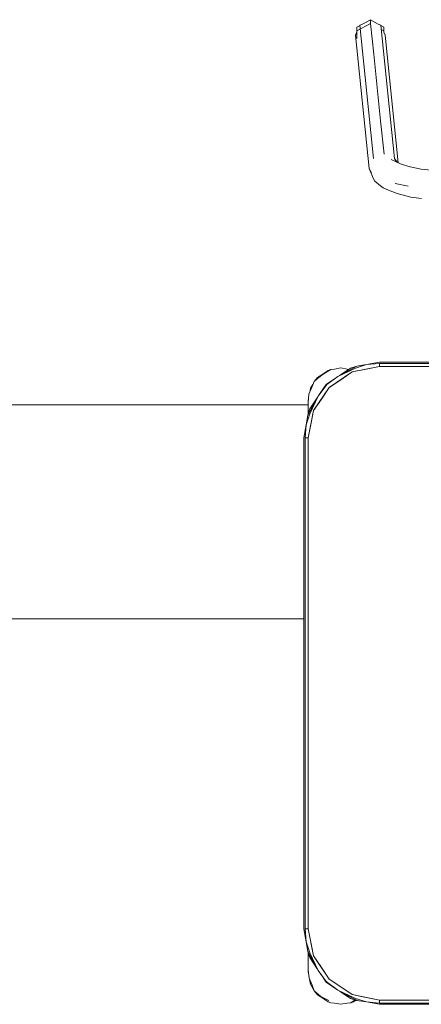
# Model space of a CAD drawing. Header units: millimetres. Extents: x -261 to 187, y -214 to 106.
# Tile 396 of 656: x -190.81 to -190.529, y -75.734 to -75.044. Entities that reach past the tile are written whole.
import ezdxf

# ---------------------------------------------------------------- set-up
doc = ezdxf.new("R2010")
doc.units = ezdxf.units.MM
doc.header["$LTSCALE"] = 0.005
doc.header["$MEASUREMENT"] = 0
doc.layers.add('IFC-Elemento de mobília-Contorno', color=9, linetype='Continuous', lineweight=5)
doc.layers.add('IFC-Viga-Contorno', color=9, linetype='Continuous', lineweight=5)

msp = doc.modelspace()

# ---------------------------------------------------------------- linework, layer by layer
at = {"layer": 'IFC-Elemento de mobília-Contorno', "lineweight": 5}
for p, q in [((-190.57397, -75.05185), (-190.56454, -75.04659)), ((-190.57397, -75.04926), (-190.57211, -75.04822)), ((-190.57211, -75.04822), (-190.57195, -75.04785)), ((-190.57195, -75.04785), (-190.57006, -75.04707)), ((-190.57195, -75.04785), (-190.56227, -75.14129)), ((-190.57006, -75.04707), (-190.56454, -75.044)), ((-190.56454, -75.04659), (-190.56454, -75.044)), ((-190.56454, -75.044), (-190.55904, -75.04707)), ((-190.56454, -75.04659), (-190.56445, -75.04664)), ((-190.56445, -75.04664), (-190.56221, -75.06823)), ((-190.55904, -75.04707), (-190.55732, -75.04775)), ((-190.55732, -75.04775), (-190.54764, -75.14119)), ((-190.55732, -75.04775), (-190.55716, -75.04812)), ((-190.55716, -75.04812), (-190.55512, -75.04926)), ((-190.57498, -75.05495), (-190.57397, -75.05259)), ((-190.57498, -75.05495), (-190.5653, -75.14839)), ((-190.57397, -75.05185), (-190.57397, -75.04926)), ((-190.57397, -75.0573), (-190.57397, -75.05185)), ((-190.557, -75.0508), (-190.55512, -75.05185)), ((-190.55512, -75.05286), (-190.55512, -75.04926)), ((-190.55512, -75.05185), (-190.55512, -75.04926)), ((-190.55512, -75.05286), (-190.55512, -75.05185)), ((-190.55512, -75.05286), (-190.55429, -75.05481)), ((-190.55429, -75.05481), (-190.54502, -75.14434)), ((-190.56221, -75.06823), (-190.55979, -75.09159)), ((-190.55979, -75.09159), (-190.55738, -75.11495)), ((-190.55738, -75.11495), (-190.55496, -75.13831)), ((-190.55006, -75.14197), (-190.54288, -75.14535)), ((-190.54764, -75.14119), (-190.54588, -75.14381)), ((-190.54731, -75.14274), (-190.54544, -75.14414)), ((-190.5653, -75.14839), (-190.56388, -75.15131)), ((-190.5653, -75.14839), (-190.56227, -75.15545)), ((-190.54288, -75.14535), (-190.53678, -75.14721)), ((-190.53678, -75.14721), (-190.52905, -75.14868)), ((-190.52905, -75.14868), (-190.51955, -75.14971)), ((-190.56227, -75.15545), (-190.56151, -75.15725)), ((-190.56151, -75.15725), (-190.55754, -75.16054)), ((-190.54709, -75.15892), (-190.53801, -75.16076)), ((-190.55754, -75.16054), (-190.55569, -75.16186)), ((-190.55569, -75.16186), (-190.55196, -75.16358)), ((-190.55196, -75.16358), (-190.54584, -75.16587)), ((-190.54584, -75.16587), (-190.5362, -75.16835)), ((-190.5362, -75.16835), (-190.52871, -75.16927)), ((-190.59778, -75.29234), (-190.59405, -75.28985)), ((-190.59771, -75.29253), (-190.59236, -75.28922)), ((-190.59405, -75.28985), (-190.59236, -75.28922)), ((-190.59236, -75.28922), (-190.58965, -75.28897)), ((-190.58965, -75.28897), (-190.58525, -75.2881)), ((-190.58743, -75.294), (-190.57402, -75.28685)), ((-190.58743, -75.294), (-190.57503, -75.28817)), ((-190.5862, -75.29335), (-190.57841, -75.28814)), ((-190.58525, -75.2881), (-190.58085, -75.28897)), ((-190.58085, -75.28897), (-190.5798, -75.28907)), ((-190.57841, -75.28814), (-190.57402, -75.28685)), ((-190.57726, -75.29091), (-190.55812, -75.2871)), ((-190.57726, -75.29091), (-190.56982, -75.28943)), ((-190.57503, -75.28817), (-190.5673, -75.28573)), ((-190.57402, -75.28685), (-190.5673, -75.28573)), ((-190.56982, -75.28943), (-190.55812, -75.2871)), ((-190.5673, -75.28573), (-190.55812, -75.28411)), ((-190.5673, -75.28573), (-190.55812, -75.28498)), ((-190.55812, -75.28411), (-190.06412, -75.28411)), ((-190.55812, -75.28498), (-190.06412, -75.28498)), ((-190.55812, -75.2871), (-190.55812, -75.28498)), ((-190.55812, -75.2871), (-190.55812, -75.28604)), ((-190.55812, -75.2871), (-190.06412, -75.2871)), ((-190.60386, -75.29758), (-190.60151, -75.29483)), ((-190.60386, -75.29758), (-190.60151, -75.29553)), ((-190.60151, -75.29483), (-190.59778, -75.29234)), ((-190.60151, -75.29553), (-190.59771, -75.29253)), ((-190.5956, -75.29963), (-190.5896, -75.29561)), ((-190.59517, -75.29976), (-190.58743, -75.294)), ((-190.59348, -75.30175), (-190.57726, -75.29091)), ((-190.59348, -75.30175), (-190.58537, -75.29633)), ((-190.58537, -75.29633), (-190.57726, -75.29091)), ((-190.60763, -75.3064), (-190.60539, -75.30108)), ((-190.60703, -75.30498), (-190.6065, -75.3023)), ((-190.6065, -75.3023), (-190.60483, -75.2998)), ((-190.60539, -75.30108), (-190.60386, -75.29758)), ((-190.60432, -75.31797), (-190.59348, -75.30175)), ((-190.60123, -75.3078), (-190.59517, -75.29976)), ((-190.59978, -75.30588), (-190.5956, -75.29963)), ((-190.5989, -75.30986), (-190.59348, -75.30175)), ((-190.60837, -75.32121), (-190.60123, -75.3078)), ((-190.60825, -75.3123), (-190.60763, -75.3064)), ((-190.60825, -75.3111), (-190.60798, -75.30975)), ((-190.60825, -75.3111), (-190.60806, -75.31052)), ((-190.60825, -75.3111), (-190.60806, -75.31053)), ((-190.60709, -75.31682), (-190.60187, -75.30901)), ((-190.60706, -75.32019), (-190.60123, -75.3078)), ((-190.60432, -75.31797), (-190.5989, -75.30986)), ((-190.60123, -75.3078), (-190.59973, -75.3058)), ((-190.60837, -75.32121), (-190.60709, -75.31682)), ((-190.60825, -75.31608), (-190.60825, -75.3111)), ((-190.60825, -75.3135), (-190.60825, -75.3123)), ((-190.60825, -75.31479), (-190.60825, -75.3135)), ((-190.60825, -75.31608), (-190.60825, -75.31479)), ((-190.60825, -75.32079), (-190.60825, -75.31608)), ((-190.6095, -75.32793), (-190.60706, -75.32019)), ((-190.6095, -75.32793), (-190.60837, -75.32121)), ((-190.60837, -75.32121), (-190.60772, -75.32001)), ((-190.60825, -75.32079), (-190.60825, -75.31908)), ((-190.60812, -75.3371), (-190.60432, -75.31797)), ((-190.6058, -75.32541), (-190.60432, -75.31797)), ((-190.61112, -75.3371), (-190.6095, -75.32793)), ((-190.61025, -75.3371), (-190.6095, -75.32793)), ((-190.60812, -75.3371), (-190.6058, -75.32541)), ((-190.61112, -75.6811), (-190.61112, -75.3371)), ((-190.61025, -75.6811), (-190.61025, -75.3371)), ((-190.61025, -75.3371), (-190.60812, -75.3371)), ((-190.60919, -75.3371), (-190.60812, -75.3371)), ((-190.60812, -75.6811), (-190.60812, -75.3371)), ((-190.61112, -75.6811), (-190.6095, -75.69028)), ((-190.61025, -75.6811), (-190.6095, -75.69028)), ((-190.61025, -75.6811), (-190.60812, -75.6811)), ((-190.60919, -75.6811), (-190.60812, -75.6811)), ((-190.60812, -75.6811), (-190.60432, -75.70024)), ((-190.60812, -75.6811), (-190.6058, -75.6928)), ((-190.6095, -75.69028), (-190.60706, -75.69801)), ((-190.6095, -75.69028), (-190.60837, -75.697)), ((-190.60837, -75.697), (-190.60709, -75.70139)), ((-190.60837, -75.697), (-190.60825, -75.69722)), ((-190.60837, -75.697), (-190.60123, -75.7104)), ((-190.6058, -75.6928), (-190.60432, -75.70024)), ((-190.60825, -75.70612), (-190.60825, -75.69742)), ((-190.60825, -75.6999), (-190.60825, -75.69742)), ((-190.60825, -75.70301), (-190.60825, -75.6999)), ((-190.60709, -75.70139), (-190.60187, -75.7092)), ((-190.60706, -75.69801), (-190.60123, -75.7104)), ((-190.60432, -75.70024), (-190.5989, -75.70835)), ((-190.60432, -75.70024), (-190.59348, -75.71646)), ((-190.60825, -75.7111), (-190.60825, -75.70612)), ((-190.60825, -75.70741), (-190.60825, -75.70612)), ((-190.60825, -75.7087), (-190.60825, -75.70741)), ((-190.60825, -75.7099), (-190.60825, -75.7087)), ((-190.60825, -75.7099), (-190.60803, -75.71177)), ((-190.60825, -75.7111), (-190.60791, -75.71282)), ((-190.60825, -75.7111), (-190.60803, -75.71178)), ((-190.60825, -75.7111), (-190.60803, -75.71177)), ((-190.60123, -75.7104), (-190.59546, -75.71815)), ((-190.5989, -75.70835), (-190.59348, -75.71646)), ((-190.60803, -75.71178), (-190.60756, -75.71579)), ((-190.60756, -75.71579), (-190.60539, -75.72062)), ((-190.60712, -75.71676), (-190.6065, -75.7199)), ((-190.59962, -75.71256), (-190.5956, -75.71858)), ((-190.59348, -75.71646), (-190.57726, -75.7273)), ((-190.59348, -75.71646), (-190.58537, -75.72188)), ((-190.6065, -75.7199), (-190.60386, -75.72462)), ((-190.60539, -75.72062), (-190.60386, -75.72462)), ((-190.60386, -75.72462), (-190.60151, -75.72736)), ((-190.60386, -75.72462), (-190.59927, -75.72873)), ((-190.5956, -75.71858), (-190.58937, -75.72274)), ((-190.59546, -75.71815), (-190.58743, -75.72421)), ((-190.58944, -75.72269), (-190.58743, -75.72421)), ((-190.58743, -75.72421), (-190.57503, -75.73004)), ((-190.58743, -75.72421), (-190.57402, -75.73135)), ((-190.5862, -75.72486), (-190.57841, -75.73007)), ((-190.58537, -75.72188), (-190.57726, -75.7273)), ((-190.60151, -75.72736), (-190.59778, -75.72985)), ((-190.59927, -75.72873), (-190.59369, -75.73154)), ((-190.59778, -75.72985), (-190.59405, -75.73235)), ((-190.57841, -75.73007), (-190.57402, -75.73135)), ((-190.57814, -75.73297), (-190.5759, -75.73141)), ((-190.57726, -75.7273), (-190.55812, -75.7311)), ((-190.57726, -75.7273), (-190.56982, -75.72878)), ((-190.57645, -75.73235), (-190.57467, -75.73116)), ((-190.5759, -75.73141), (-190.57514, -75.73102)), ((-190.57522, -75.7307), (-190.57402, -75.73135)), ((-190.57503, -75.73004), (-190.5673, -75.73248)), ((-190.57402, -75.73135), (-190.5673, -75.73248)), ((-190.56982, -75.72878), (-190.55812, -75.7311)), ((-190.55812, -75.73323), (-190.55812, -75.7311)), ((-190.55812, -75.73216), (-190.55812, -75.7311)), ((-190.55812, -75.7311), (-190.06412, -75.7311)), ((-190.59405, -75.73235), (-190.59236, -75.73297)), ((-190.59236, -75.73297), (-190.58965, -75.73322)), ((-190.58965, -75.73322), (-190.58525, -75.7341)), ((-190.58525, -75.7341), (-190.58085, -75.73322)), ((-190.58085, -75.73322), (-190.57814, -75.73297)), ((-190.57814, -75.73297), (-190.57645, -75.73235)), ((-190.5673, -75.73248), (-190.55812, -75.73323)), ((-190.5673, -75.73248), (-190.55812, -75.73411)), ((-190.55812, -75.73323), (-190.31117, -75.73323)), ((-190.55812, -75.73411), (-190.31117, -75.73411))]:
    msp.add_line(p, q, dxfattribs=at)
at = {"layer": 'IFC-Viga-Contorno', "lineweight": 5}
for p, q in [((-191.24245, -75.31389), (-190.60825, -75.31389)), ((-191.23933, -75.46389), (-190.61112, -75.46389))]:
    msp.add_line(p, q, dxfattribs=at)

doc.saveas('drawing.dxf')
